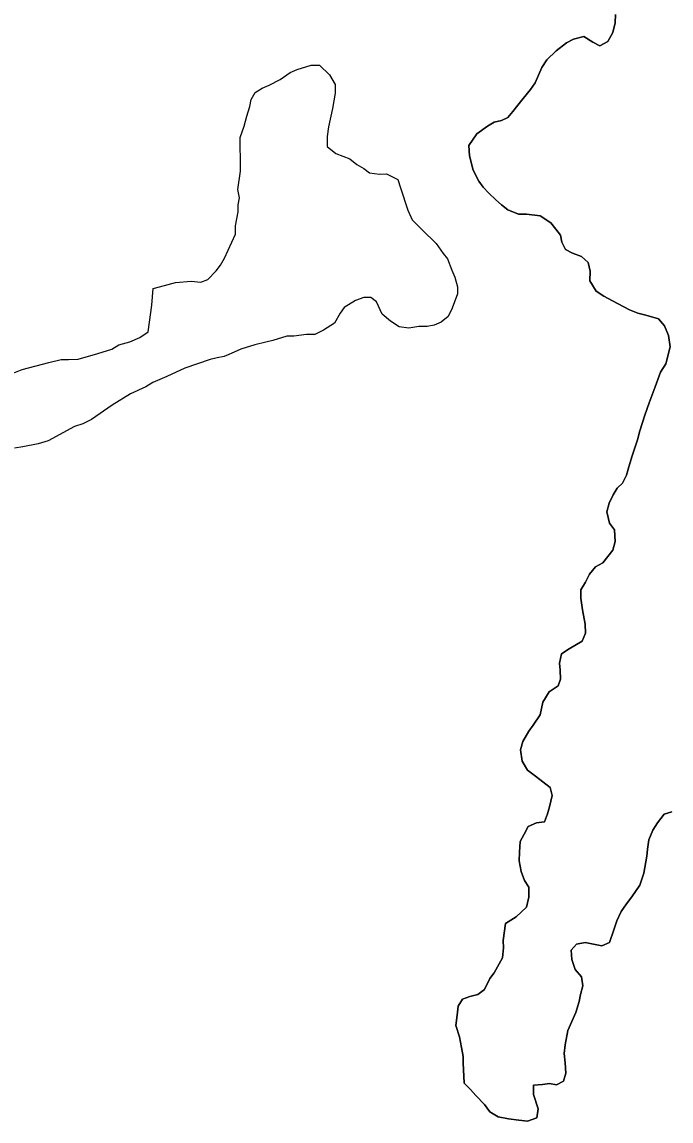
# Model space of a CAD drawing. Extents: x 3177185 to 3215018, y 812988 to 838321.
# Drawn here: x 3196094.6 to 3196380.6, y 821235.4 to 821719.7 of the extents above; entities that cross this region are included whole.
import ezdxf

# ---------------------------------------------------------------- set-up
doc = ezdxf.new("R2010")
doc.units = 0
doc.layers.add('V-SITE-VEGE', color=7, linetype='Continuous')
doc.layers.add('V-TOPO-SHOR', color=7, linetype='Continuous')

msp = doc.modelspace()

# ---------------------------------------------------------------- linework, layer by layer
at = {"layer": 'V-SITE-VEGE'}
for p, q in [((3196356.04, 821719.27), (3196356.22, 821723)), ((3196354.98, 821715.08), (3196356.04, 821719.27)), ((3196334.6, 821710.5), (3196337.66, 821712.06)), ((3196337.66, 821712.06), (3196342.26, 821713.2)), ((3196342.26, 821713.2), (3196346.24, 821710.83)), ((3196352.82, 821711.11), (3196354.98, 821715.08)), ((3196325.89, 821702.95), (3196330.03, 821706.94)), ((3196330.03, 821706.94), (3196334.6, 821710.5)), ((3196346.24, 821710.83), (3196349.33, 821709.1)), ((3196349.33, 821709.1), (3196352.82, 821711.11)), ((3196323.72, 821699.63), (3196325.89, 821702.95)), ((3196320.72, 821692.8), (3196323.72, 821699.63)), ((3196318.76, 821689.93), (3196320.72, 821692.8)), ((3196315.51, 821685.94), (3196318.76, 821689.93)), ((3196310.95, 821680.19), (3196313.12, 821683.06)), ((3196313.12, 821683.06), (3196315.51, 821685.94)), ((3196305.94, 821676.19), (3196308.78, 821677.53)), ((3196308.78, 821677.53), (3196310.95, 821680.19)), ((3196295.02, 821670.38), (3196299.82, 821673.72)), ((3196299.82, 821673.72), (3196302.65, 821675.5)), ((3196302.65, 821675.5), (3196305.94, 821676.19)), ((3196291.55, 821665.29), (3196295.02, 821670.38)), ((3196291.81, 821660.68), (3196291.55, 821665.29)), ((3196293.41, 821654.33), (3196291.81, 821660.68)), ((3196295.87, 821649.52), (3196293.41, 821654.33)), ((3196297.87, 821646.91), (3196295.87, 821649.52)), ((3196300.31, 821644.3), (3196297.87, 821646.91)), ((3196303.42, 821641.25), (3196300.31, 821644.3)), ((3196305.85, 821639.08), (3196303.42, 821641.25)), ((3196308.73, 821636.91), (3196305.85, 821639.08)), ((3196313.36, 821634.98), (3196308.73, 821636.91)), ((3196316.87, 821635.01), (3196313.36, 821634.98)), ((3196323.03, 821634.19), (3196316.87, 821635.01)), ((3196327.67, 821631.16), (3196323.03, 821634.19)), ((3196329.89, 821628.33), (3196327.67, 821631.16)), ((3196331.89, 821625.71), (3196329.89, 821628.33)), ((3196332.58, 821622.64), (3196331.89, 821625.71)), ((3196334.15, 821619.36), (3196332.58, 821622.64)), ((3196337.23, 821617.85), (3196334.15, 821619.36)), ((3196341.2, 821616.35), (3196337.23, 821617.85)), ((3196344.08, 821613.74), (3196341.2, 821616.35)), ((3196345, 821609.8), (3196344.08, 821613.74)), ((3196344.82, 821605.63), (3196345, 821609.8)), ((3196347.71, 821601.04), (3196344.82, 821605.63)), ((3196351.03, 821598.88), (3196347.71, 821601.04)), ((3196354.78, 821596.72), (3196351.03, 821598.88)), ((3196362.29, 821592.83), (3196354.78, 821596.72)), ((3196366.03, 821591.33), (3196362.29, 821592.83)), ((3196369.55, 821590.49), (3196366.03, 821591.33)), ((3196375.06, 821588.79), (3196369.55, 821590.49)), ((3196377.72, 821585.74), (3196375.06, 821588.79)), ((3196379.52, 821581.58), (3196377.72, 821585.74)), ((3196380.23, 821576.54), (3196379.52, 821581.58)), ((3196378.32, 821569.05), (3196380.23, 821576.54)), ((3196375.94, 821565.3), (3196378.32, 821569.05)), ((3196373.59, 821558.91), (3196375.94, 821565.3)), ((3196371.02, 821551.86), (3196373.59, 821558.91)), ((3196369.09, 821546.35), (3196371.02, 821551.86)), ((3196366.96, 821539.52), (3196369.09, 821546.35)), ((3196365.9, 821535.56), (3196366.96, 821539.52)), ((3196363.55, 821528.51), (3196365.9, 821535.56)), ((3196362.06, 821523.66), (3196363.55, 821528.51)), ((3196361, 821519.92), (3196362.06, 821523.66)), ((3196359.27, 821516.39), (3196361, 821519.92)), ((3196355.15, 821511.3), (3196356.88, 821514.17)), ((3196356.88, 821514.17), (3196359.27, 821516.39)), ((3196353.43, 821507.55), (3196355.15, 821511.3)), ((3196352.37, 821503.81), (3196353.43, 821507.55)), ((3196353.51, 821498.77), (3196352.37, 821503.81)), ((3196355.73, 821495.93), (3196353.51, 821498.77)), ((3196356, 821490.67), (3196355.73, 821495.93)), ((3196354.94, 821486.92), (3196356, 821490.67)), ((3196350.6, 821481.39), (3196354.94, 821486.92)), ((3196344.72, 821476.29), (3196347.33, 821479.6)), ((3196347.33, 821479.6), (3196350.6, 821481.39)), ((3196343, 821472.76), (3196344.72, 821476.29)), ((3196340.83, 821469.44), (3196343, 821472.76)), ((3196340.87, 821465.71), (3196340.83, 821469.44)), ((3196341.58, 821460.67), (3196340.87, 821465.71)), ((3196342.73, 821454.31), (3196341.58, 821460.67)), ((3196341.49, 821446.83), (3196342.99, 821450.36)), ((3196342.99, 821450.36), (3196342.73, 821454.31)), ((3196335.81, 821443.48), (3196341.49, 821446.83)), ((3196331.48, 821437.07), (3196332.32, 821441.26)), ((3196332.32, 821441.26), (3196335.81, 821443.48)), ((3196331.73, 821434), (3196331.48, 821437.07)), ((3196331.98, 821430.05), (3196331.73, 821434)), ((3196326.98, 821424.51), (3196330.91, 821427.19)), ((3196330.91, 821427.19), (3196331.98, 821430.05)), ((3196324.18, 821419.88), (3196326.98, 821424.51)), ((3196322.91, 821414.38), (3196324.18, 821419.88)), ((3196319.88, 821409.73), (3196322.91, 821414.38)), ((3196315.33, 821402.66), (3196317.93, 821407.08)), ((3196317.93, 821407.08), (3196319.88, 821409.73)), ((3196314.27, 821398.92), (3196315.33, 821402.66)), ((3196314.98, 821393.88), (3196314.27, 821398.92)), ((3196317.43, 821389.95), (3196314.98, 821393.88)), ((3196320.97, 821387.34), (3196317.43, 821389.95)), ((3196327.38, 821382.36), (3196320.97, 821387.34)), ((3196328.29, 821378.85), (3196327.38, 821382.36)), ((3196327.02, 821373.79), (3196328.29, 821378.85)), ((3196326.18, 821370.71), (3196327.02, 821373.79)), ((3196324.89, 821367.18), (3196326.18, 821370.71)), ((3196377.56, 821370.53), (3196374.74, 821366.77)), ((3196381.07, 821371.66), (3196377.56, 821370.53)), ((3196315.94, 821361.83), (3196317.66, 821365.14)), ((3196317.66, 821365.14), (3196321.38, 821366.71)), ((3196321.38, 821366.71), (3196324.89, 821367.18)), ((3196372.58, 821363.46), (3196370.86, 821359.27)), ((3196374.74, 821366.77), (3196372.58, 821363.46)), ((3196313.82, 821353.9), (3196314.21, 821358.52)), ((3196314.21, 821358.52), (3196315.94, 821361.83)), ((3196370.86, 821359.27), (3196370.24, 821355.09)), ((3196313.64, 821349.95), (3196313.82, 821353.9)), ((3196370.24, 821355.09), (3196370.05, 821352.02)), ((3196314.56, 821345.34), (3196313.64, 821349.95)), ((3196370.05, 821352.02), (3196368.59, 821344.54)), ((3196316.13, 821341.4), (3196314.56, 821345.34)), ((3196368.59, 821344.54), (3196366.88, 821339.25)), ((3196317.92, 821338.35), (3196316.13, 821341.4)), ((3196366.88, 821339.25), (3196363.41, 821334.17)), ((3196316.9, 821329.56), (3196317.96, 821333.96)), ((3196317.96, 821333.96), (3196317.92, 821338.35)), ((3196363.41, 821334.17), (3196361.03, 821331.07)), ((3196312.33, 821325.34), (3196316.9, 821329.56)), ((3196361.03, 821331.07), (3196358.64, 821327.75)), ((3196307.75, 821322.44), (3196312.33, 821325.34)), ((3196358.64, 821327.75), (3196356.71, 821323.56)), ((3196306.72, 821314.96), (3196307.75, 821322.44)), ((3196355.43, 821319.6), (3196353.5, 821314.09)), ((3196356.71, 821323.56), (3196355.43, 821319.6)), ((3196306.75, 821311.67), (3196306.72, 821314.96)), ((3196306.35, 821307.28), (3196306.75, 821311.67)), ((3196339.02, 821313.29), (3196336.63, 821310.64)), ((3196336.63, 821310.64), (3196336.89, 821306.47)), ((3196342.74, 821313.99), (3196339.02, 821313.29)), ((3196346.48, 821313.36), (3196342.74, 821313.99)), ((3196350.22, 821312.52), (3196346.48, 821313.36)), ((3196353.5, 821314.09), (3196350.22, 821312.52)), ((3196302.68, 821300.65), (3196306.35, 821307.28)), ((3196336.89, 821306.47), (3196338.46, 821302.09)), ((3196300.73, 821298.22), (3196302.68, 821300.65)), ((3196338.46, 821302.09), (3196341.13, 821298.82)), ((3196298.36, 821293.36), (3196300.73, 821298.22)), ((3196341.82, 821294.87), (3196340.76, 821291.13)), ((3196341.13, 821298.82), (3196341.82, 821294.87)), ((3196288.74, 821289.1), (3196292.02, 821290.23)), ((3196292.02, 821290.23), (3196295.52, 821291.14)), ((3196295.52, 821291.14), (3196298.36, 821293.36)), ((3196340.76, 821291.13), (3196340.13, 821288.05)), ((3196286.39, 821282.05), (3196286.79, 821286.01)), ((3196286.79, 821286.01), (3196288.74, 821289.1)), ((3196340.13, 821288.05), (3196338.64, 821283.2)), ((3196285.77, 821277.44), (3196286.39, 821282.05)), ((3196338.64, 821283.2), (3196335.2, 821275.27)), ((3196287.36, 821272.4), (3196285.77, 821277.44)), ((3196288.28, 821267.8), (3196287.36, 821272.4)), ((3196335.2, 821275.27), (3196333.95, 821268.89)), ((3196288.98, 821263.85), (3196288.28, 821267.8)), ((3196333.95, 821268.89), (3196333.54, 821265.15)), ((3196289.01, 821260.78), (3196288.98, 821263.85)), ((3196333.54, 821265.15), (3196334.02, 821260.98)), ((3196334.02, 821260.98), (3196334.28, 821256.37)), ((3196289.28, 821255.07), (3196289.01, 821260.78)), ((3196334.28, 821256.37), (3196333.22, 821252.85)), ((3196289.53, 821252), (3196289.28, 821255.07)), ((3196292.19, 821249.17), (3196289.53, 821252)), ((3196324.01, 821251.45), (3196320.06, 821251.19)), ((3196327.08, 821251.92), (3196324.01, 821251.45)), ((3196330.16, 821251.28), (3196327.08, 821251.92)), ((3196333.22, 821252.85), (3196330.16, 821251.28)), ((3196294.63, 821246.56), (3196292.19, 821249.17)), ((3196298.4, 821242.64), (3196294.63, 821246.56)), ((3196320.06, 821251.19), (3196320.1, 821247.02)), ((3196320.1, 821247.02), (3196322.13, 821240.67)), ((3196300.85, 821239.37), (3196298.4, 821242.64)), ((3196304.38, 821237.21), (3196300.85, 821239.37)), ((3196309, 821236.37), (3196304.38, 821237.21)), ((3196322.13, 821240.67), (3196321.51, 821236.71)), ((3196313.62, 821235.76), (3196309, 821236.37)), ((3196317.35, 821235.35), (3196313.62, 821235.76)), ((3196321.51, 821236.71), (3196317.35, 821235.35))]:
    msp.add_line(p, q, dxfattribs=at)
for points in [[(3196152.41, 821602.27), (3196157.35, 821603.55), (3196162.28, 821604.83), (3196169.08, 821605.51), (3196173.41, 821604.94), (3196176.49, 821606.2), (3196180.16, 821609.95), (3196181.99, 821612.44), (3196183.82, 821615.55), (3196188.67, 821626.1), (3196188.63, 821629.82), (3196189.81, 821636.01), (3196189.78, 821639.1), (3196190.37, 821642.19), (3196189.71, 821645.9), (3196190.88, 821653.95), (3196190.83, 821658.28), (3196190.76, 821665.7), (3196190.73, 821668.79), (3196192.54, 821673.75), (3196193.74, 821678.09), (3196194.93, 821682.43), (3196195.52, 821685.52), (3196197.35, 821688.63), (3196200.42, 821690.52), (3196203.5, 821691.78), (3196208.42, 821694.3), (3196212.73, 821697.44), (3196215.8, 821698.7), (3196221.97, 821700.61), (3196225.68, 821700.65), (3196230.04, 821696.36), (3196232.56, 821692.06), (3196232.59, 821688.35), (3196231.42, 821681.53), (3196229.64, 821673.48), (3196229.06, 821669.15), (3196229.11, 821664.82), (3196232.84, 821661.77), (3196235.95, 821660.56), (3196239.05, 821659.35), (3196242.17, 821656.91), (3196245.27, 821655.08), (3196247.76, 821653.25), (3196252.1, 821652.67), (3196255.19, 821652.7), (3196260.16, 821650.27), (3196261.43, 821646.58), (3196264.62, 821636.71), (3196266.51, 821632.41), (3196270.88, 821628.12), (3196277.12, 821621.99), (3196280.25, 821617.7), (3196282.13, 821615.24), (3196284.03, 821610.31), (3196285.3, 821607.23), (3196286.57, 821602.92), (3196286.6, 821599.83), (3196284.19, 821593.62), (3196282.37, 821589.89), (3196279.3, 821587.39), (3196276.22, 821586.12), (3196273.14, 821585.48), (3196269.43, 821585.44), (3196265.1, 821584.78), (3196260.77, 821585.36), (3196257.04, 821587.8), (3196253.3, 821590.85), (3196250.77, 821596.4), (3196248.28, 821598.23), (3196245.19, 821598.2), (3196241.5, 821596.93), (3196236.58, 821593.79), (3196234.75, 821591.3), (3196232.31, 821586.95), (3196227.4, 821583.81), (3196223.71, 821581.92), (3196220, 821581.88), (3196214.44, 821581.21), (3196211.35, 821581.18), (3196205.18, 821579.27), (3196202.1, 821578.62), (3196197.16, 821577.34), (3196191, 821575.43), (3196186.69, 821573.53), (3196183.61, 821572.27), (3196180.52, 821571.62), (3196177.44, 821570.97), (3196171.89, 821569.06), (3196166.35, 821567.16), (3196158.34, 821563.37), (3196152.19, 821560.84), (3196149.11, 821558.96), (3196142.34, 821555.8), (3196134.35, 821550.78), (3196125.14, 821544.51), (3196121.44, 821542.62), (3196117.75, 821541.35), (3196106.06, 821535.05), (3196101.74, 821533.78), (3196094.95, 821532.47)], [(3196086.62, 821563.31), (3196094.63, 821566.48), (3196106.35, 821569.68), (3196111.9, 821570.97), (3196114.99, 821571), (3196119.32, 821571.04), (3196127.95, 821573.59), (3196134.11, 821575.51), (3196137.19, 821577.39), (3196142.12, 821578.67), (3196146.43, 821580.57), (3196150.12, 821583.08), (3196150.7, 821587.41), (3196151.86, 821594.84), (3196152.41, 821602.27)], [(3196094.95, 821532.47), (3196091.25, 821531.82)]]:
    msp.add_lwpolyline(points, dxfattribs=at)
at = {"layer": 'V-TOPO-SHOR'}
for points in [[(3196356.22, 821723), (3196356.04, 821719.27), (3196354.98, 821715.08), (3196352.82, 821711.11), (3196349.33, 821709.1), (3196346.24, 821710.83), (3196342.26, 821713.2), (3196337.66, 821712.06), (3196334.6, 821710.5), (3196330.03, 821706.94), (3196325.89, 821702.95), (3196323.72, 821699.63), (3196320.72, 821692.8), (3196318.77, 821689.93), (3196315.51, 821685.94), (3196313.12, 821683.06), (3196310.95, 821680.19), (3196308.78, 821677.53), (3196305.94, 821676.19), (3196302.65, 821675.5), (3196299.82, 821673.72), (3196295.02, 821670.38), (3196291.55, 821665.29), (3196291.81, 821660.68), (3196293.41, 821654.33), (3196295.87, 821649.52), (3196297.87, 821646.91), (3196300.31, 821644.3), (3196303.42, 821641.25), (3196305.85, 821639.08), (3196308.73, 821636.91), (3196313.36, 821634.98), (3196316.87, 821635.01), (3196323.03, 821634.19), (3196327.67, 821631.16)], [(3196152.41, 821602.27), (3196157.35, 821603.55), (3196162.28, 821604.83), (3196169.08, 821605.51), (3196173.41, 821604.94), (3196176.49, 821606.2), (3196180.16, 821609.95), (3196181.99, 821612.44), (3196183.82, 821615.55), (3196188.67, 821626.1), (3196188.63, 821629.81), (3196189.81, 821636.01), (3196189.78, 821639.1), (3196190.37, 821642.19), (3196189.71, 821645.9), (3196190.88, 821653.95), (3196190.83, 821658.28), (3196190.76, 821665.7), (3196190.73, 821668.79), (3196192.54, 821673.75), (3196193.74, 821678.09), (3196194.93, 821682.43), (3196195.52, 821685.52), (3196197.35, 821688.63), (3196200.42, 821690.52), (3196203.5, 821691.78), (3196208.42, 821694.3), (3196212.72, 821697.44), (3196215.8, 821698.7), (3196221.97, 821700.61), (3196225.68, 821700.65), (3196230.04, 821696.36), (3196232.56, 821692.06), (3196232.59, 821688.35), (3196231.42, 821681.53), (3196229.64, 821673.48), (3196229.07, 821669.15), (3196229.11, 821664.82), (3196232.84, 821661.77), (3196235.95, 821660.56), (3196239.05, 821659.35), (3196242.17, 821656.91), (3196245.27, 821655.08), (3196247.76, 821653.25), (3196252.1, 821652.67), (3196255.19, 821652.7), (3196260.16, 821650.27), (3196261.43, 821646.58), (3196264.62, 821636.71), (3196266.51, 821632.41), (3196270.88, 821628.12), (3196277.12, 821621.99), (3196280.25, 821617.7), (3196282.13, 821615.24), (3196284.03, 821610.31), (3196285.3, 821607.23), (3196286.57, 821602.92), (3196286.6, 821599.83), (3196284.19, 821593.62), (3196282.37, 821589.89), (3196279.3, 821587.39), (3196276.22, 821586.12), (3196273.14, 821585.48), (3196269.43, 821585.44), (3196265.1, 821584.78), (3196260.77, 821585.36), (3196257.04, 821587.8), (3196253.3, 821590.85), (3196250.77, 821596.4), (3196248.28, 821598.23), (3196245.19, 821598.2), (3196241.5, 821596.93), (3196236.58, 821593.79), (3196234.75, 821591.3), (3196232.32, 821586.95), (3196227.4, 821583.81), (3196223.71, 821581.92), (3196220, 821581.88), (3196214.44, 821581.21), (3196211.35, 821581.18), (3196205.18, 821579.27), (3196202.1, 821578.62), (3196197.16, 821577.34), (3196191, 821575.43), (3196186.69, 821573.53), (3196183.61, 821572.27), (3196180.52, 821571.62), (3196177.44, 821570.97), (3196171.89, 821569.06), (3196166.35, 821567.16), (3196158.34, 821563.37), (3196152.19, 821560.84), (3196149.11, 821558.96), (3196142.34, 821555.8), (3196134.35, 821550.78), (3196125.14, 821544.51), (3196121.44, 821542.62), (3196117.75, 821541.35), (3196106.06, 821535.05), (3196101.74, 821533.78), (3196094.95, 821532.47)], [(3196327.67, 821631.16), (3196329.89, 821628.33), (3196331.89, 821625.71), (3196332.58, 821622.64), (3196334.15, 821619.36), (3196337.23, 821617.85), (3196341.2, 821616.35), (3196344.08, 821613.74), (3196345, 821609.8), (3196344.82, 821605.63), (3196347.71, 821601.04), (3196351.03, 821598.88), (3196354.78, 821596.72), (3196362.29, 821592.84), (3196366.03, 821591.33), (3196369.55, 821590.49), (3196375.06, 821588.79), (3196377.72, 821585.74), (3196379.52, 821581.58), (3196380.23, 821576.54), (3196378.32, 821569.05), (3196375.94, 821565.3), (3196373.59, 821558.91), (3196371.02, 821551.86), (3196369.09, 821546.35), (3196366.96, 821539.52), (3196365.9, 821535.56), (3196363.55, 821528.51), (3196362.06, 821523.66), (3196361, 821519.92), (3196359.27, 821516.39), (3196356.88, 821514.17), (3196355.15, 821511.3), (3196353.43, 821507.55), (3196352.37, 821503.81), (3196353.51, 821498.77), (3196355.73, 821495.93), (3196356, 821490.67), (3196354.94, 821486.92), (3196350.6, 821481.39), (3196347.33, 821479.6), (3196344.72, 821476.29), (3196343, 821472.76), (3196340.83, 821469.44), (3196340.87, 821465.71), (3196341.58, 821460.67), (3196342.73, 821454.31), (3196342.99, 821450.36), (3196341.49, 821446.83), (3196335.81, 821443.48), (3196332.32, 821441.26), (3196331.48, 821437.07), (3196331.73, 821434), (3196331.98, 821430.05), (3196330.91, 821427.19), (3196326.98, 821424.51), (3196324.18, 821419.88), (3196322.91, 821414.38), (3196319.88, 821409.73), (3196317.93, 821407.08), (3196315.33, 821402.66), (3196314.27, 821398.92), (3196314.98, 821393.88), (3196317.43, 821389.95), (3196320.97, 821387.34), (3196327.38, 821382.36), (3196328.29, 821378.85), (3196327.03, 821373.79), (3196326.18, 821370.71), (3196324.89, 821367.18), (3196321.38, 821366.71), (3196317.66, 821365.14), (3196315.94, 821361.83), (3196314.21, 821358.52), (3196313.82, 821353.9), (3196313.64, 821349.95), (3196314.56, 821345.34), (3196316.13, 821341.4), (3196317.92, 821338.35), (3196317.96, 821333.96), (3196316.9, 821329.56), (3196312.33, 821325.34), (3196307.75, 821322.44), (3196306.72, 821314.96), (3196306.75, 821311.67), (3196306.35, 821307.27), (3196302.68, 821300.65), (3196300.73, 821298.22), (3196298.36, 821293.36), (3196295.52, 821291.14), (3196292.02, 821290.23), (3196288.74, 821289.1), (3196286.79, 821286.01), (3196286.39, 821282.05), (3196285.77, 821277.44), (3196287.36, 821272.4), (3196288.28, 821267.8), (3196288.98, 821263.85), (3196289.01, 821260.78), (3196289.28, 821255.07), (3196289.53, 821252)], [(3196086.62, 821563.31), (3196094.63, 821566.48), (3196106.35, 821569.68), (3196111.9, 821570.97), (3196114.99, 821571), (3196119.32, 821571.04), (3196127.95, 821573.59), (3196134.12, 821575.51), (3196137.19, 821577.39), (3196142.12, 821578.67), (3196146.43, 821580.57), (3196150.12, 821583.08), (3196150.7, 821587.41), (3196151.86, 821594.84), (3196152.41, 821602.27)], [(3196094.95, 821532.47), (3196091.25, 821531.82)], [(3196289.53, 821252), (3196292.19, 821249.17), (3196294.63, 821246.56), (3196298.4, 821242.64), (3196300.85, 821239.37), (3196304.38, 821237.21), (3196309, 821236.37), (3196313.62, 821235.76), (3196317.35, 821235.35), (3196321.51, 821236.71), (3196322.14, 821240.67), (3196320.1, 821247.02), (3196320.06, 821251.19), (3196324.01, 821251.45), (3196327.08, 821251.92), (3196330.16, 821251.28), (3196333.22, 821252.85), (3196334.28, 821256.37), (3196334.02, 821260.98), (3196333.54, 821265.15), (3196333.95, 821268.89), (3196335.2, 821275.27), (3196338.64, 821283.2), (3196340.13, 821288.05), (3196340.76, 821291.13), (3196341.82, 821294.87), (3196341.13, 821298.82), (3196338.46, 821302.09), (3196336.89, 821306.47), (3196336.63, 821310.64), (3196339.02, 821313.29), (3196342.74, 821313.99), (3196346.48, 821313.36), (3196350.22, 821312.52), (3196353.5, 821314.09), (3196355.43, 821319.6), (3196356.71, 821323.56), (3196358.64, 821327.75), (3196361.03, 821331.07), (3196363.41, 821334.17), (3196366.88, 821339.25), (3196368.59, 821344.54), (3196370.05, 821352.02), (3196370.24, 821355.09), (3196370.86, 821359.27), (3196372.58, 821363.46), (3196374.74, 821366.77), (3196377.56, 821370.53), (3196381.07, 821371.66)]]:
    msp.add_lwpolyline(points, dxfattribs=at)

doc.saveas('drawing.dxf')
